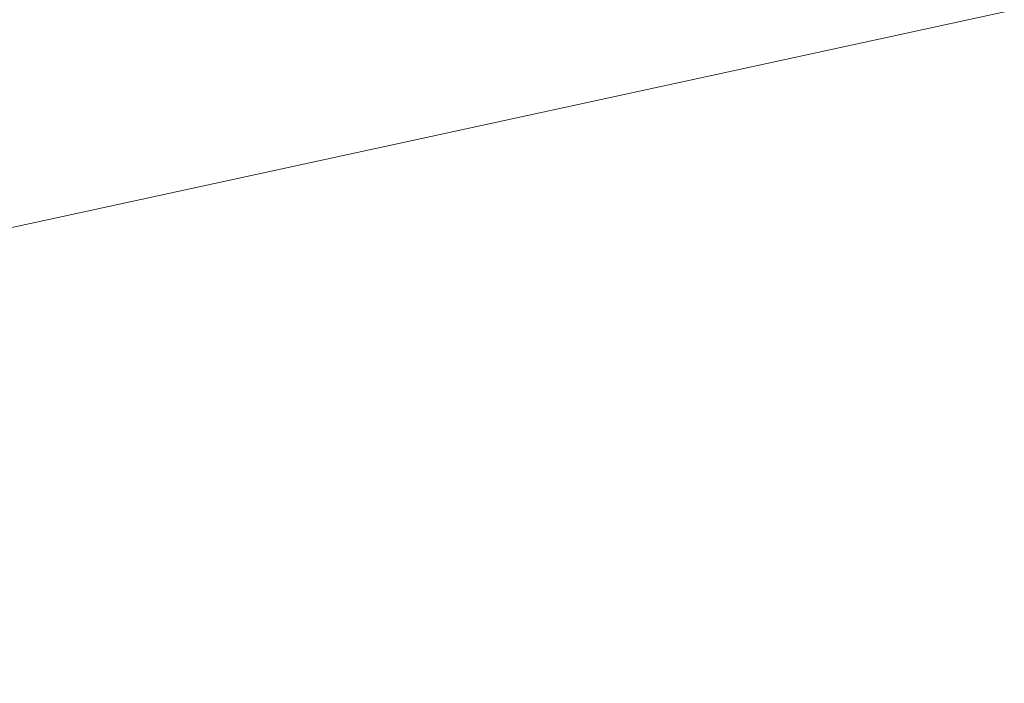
# Model space of a CAD drawing. Header units: metres. Extents: x 163628 to 167855, y 402678 to 405435.
# Tile 691 of 1056: x 165673.751 to 165674.059, y 404062.035 to 404062.242. Entities that reach past the tile are written whole.
import ezdxf

# ---------------------------------------------------------------- set-up
doc = ezdxf.new("R2010")
doc.units = ezdxf.units.M
doc.layers.add('X-CA190022.004-UO-BGT_Ondergrond$0$GE_314_WGDRijbaanLokaleweg_Vlak_GEM', color=253, linetype='Continuous', lineweight=9)
doc.layers.add('X-CA190022.004-UO-BGT_Ondergrond$0$GE_367_OWGBerm_groenvoorziening_grasenk_GEM', color=253, linetype='Continuous', lineweight=9)
doc.layers.add('X-CA190022.004-UO-KL_Wenstracé_v0.3$0$N-WE-KL-TRACE_WENSTRACE-G 1.5m', color=24, linetype='Continuous', lineweight=35, transparency=0.6)
doc.layers.add('X-CA190022.004-UO-KLIC$0$B-OI-KL-WATER_BW_0000551269_VECT_19O042616-G', color=42, linetype='X-CA190022.004-UO-KLIC$0$1-200 WATERLEIDING', lineweight=0, transparency=0.25)
doc.styles.add('X-CA190022.004-UO-KLIC$0$NLCS-ISO', font='NLCS-ISO.ttf')
doc.linetypes.add('X-CA190022.004-UO-KLIC$0$1-200 WATERLEIDING', pattern='A,1.5,-0.6,["WATER",X-CA190022.004-UO-KLIC$0$NLCS-ISO,S=0.24,R=0,X=-0.5,Y=-0.12],-0.65', length=2.75)

msp = doc.modelspace()

# ---------------------------------------------------------------- linework, layer by layer
at = {"layer": 'X-CA190022.004-UO-BGT_Ondergrond$0$GE_314_WGDRijbaanLokaleweg_Vlak_GEM', "extrusion": (0, 0, -1)}
msp.add_arc((-165627.92041, 404108.72456), 72.11001, 211.3846885, 240.3008563, dxfattribs=at)
at = {"layer": 'X-CA190022.004-UO-BGT_Ondergrond$0$GE_314_WGDRijbaanLokaleweg_Vlak_GEM'}
msp.add_arc((165623.99905, 404115.44948), 75.77967, 311.0451111, 322.4973867, dxfattribs=at)
at = {"layer": 'X-CA190022.004-UO-BGT_Ondergrond$0$GE_367_OWGBerm_groenvoorziening_grasenk_GEM'}
msp.add_arc((165627.92041, 404108.72456), 72.11001, 299.6991437, 328.6153115, dxfattribs=at)
at = {"layer": 'X-CA190022.004-UO-BGT_Ondergrond$0$GE_367_OWGBerm_groenvoorziening_grasenk_GEM', "extrusion": (0, 0, -1)}
msp.add_arc((-165623.99905, 404115.44948), 75.77967, 217.5026133, 228.9548889, dxfattribs=at)
at = {"layer": 'X-CA190022.004-UO-KL_Wenstracé_v0.3$0$N-WE-KL-TRACE_WENSTRACE-G 1.5m', "lineweight": 18, "ltscale": 0.2, "const_width": 1.5}
msp.add_lwpolyline([(165576.11775, 404009.78617, 0.039739), (165596.16603, 404018.27493), (165667.34149, 404052.87532, 0.124118), (165678.24741, 404062.05122), (165690.19195, 404078.62901, -0.152208), (165708.4365, 404092.33628, -0.152208)], format="xyb", dxfattribs=at)
at = {"layer": 'X-CA190022.004-UO-KLIC$0$B-OI-KL-WATER_BW_0000551269_VECT_19O042616-G', "flags": 128}
msp.add_lwpolyline([(165679.83333, 404063.5), (165672.16667, 404061.83333)], dxfattribs=at)

doc.saveas('drawing.dxf')
